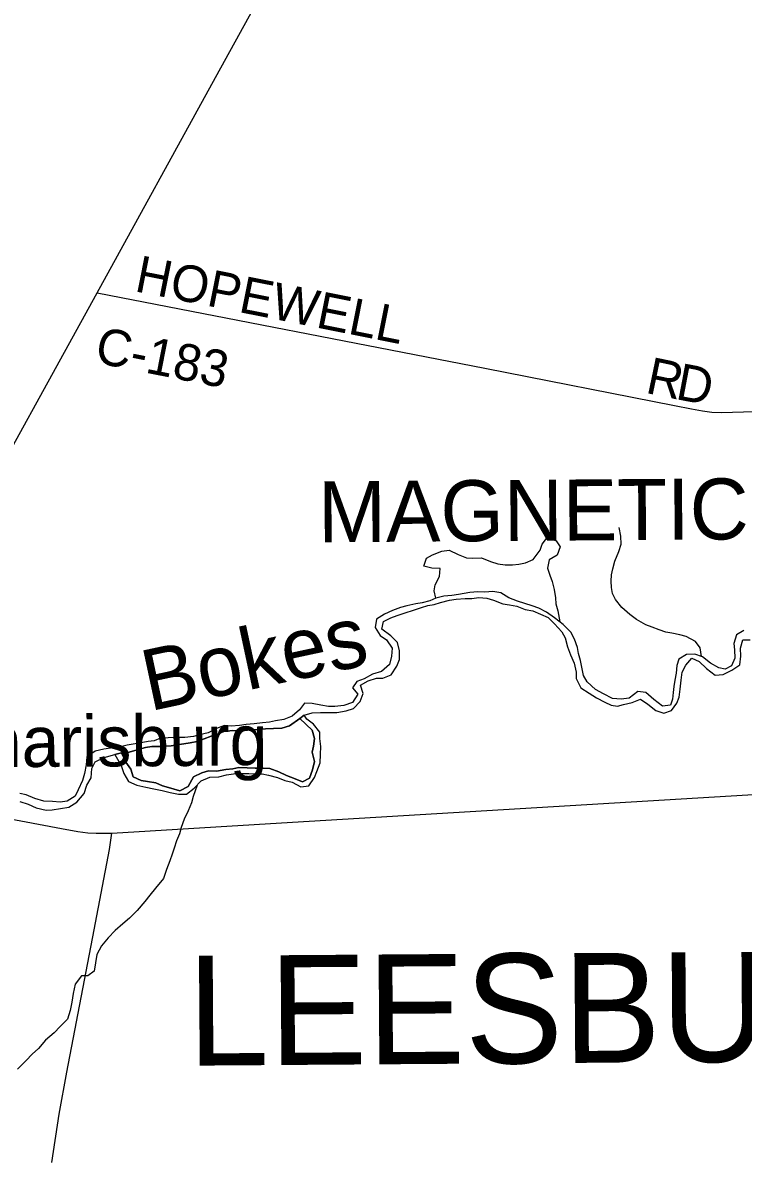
# Model space of a CAD drawing. Extents: x 114843 to 284848, y 317643 to 566895.
# Drawn here: x 122127 to 128032, y 523398 to 532714 of the extents above; entities that cross this region are included whole.
import ezdxf

# ---------------------------------------------------------------- set-up
doc = ezdxf.new("R2010")
doc.units = 0
for name, color, linetype in [('GM_X_Corporation_Text', 7, 'Continuous'), ('GM_X_County_Road', 7, 'Continuous'), ('GM_X_County_Road_Text', 7, 'Continuous'), ('GM_X_Minor_River', 7, 'Continuous'), ('GM_X_Minor_River_Text', 7, 'Continuous'), ('GM_X_State_Route', 7, 'Continuous'), ('GM_X_Township_Text', 7, 'Continuous'), ('GM_X_Unincorporated_Text', 7, 'Continuous')]:
    doc.layers.add(name, color=color, linetype=linetype)

msp = doc.modelspace()

# ---------------------------------------------------------------- linework, layer by layer
at = {"layer": 'GM_X_County_Road'}
for points in [[(122736.1, 530500), (125913.7, 529882.9), (127469.4, 529576.2), (127607.1, 529550.1), (127697, 529533.6), (127774, 529521.4), (127850.3, 529519.8), (128126.7, 529526)], [(122364.7, 523372.7), (122426, 523768.2), (122488.8, 524112.8), (122713, 525279.5), (122837.6, 525937.8), (122856.7, 526070.4)]]:
    msp.add_lwpolyline(points, dxfattribs=at)
at = {"layer": 'GM_X_Minor_River'}
for p, q in [((124434.4, 527039.1), (124398.8, 527010)), ((124398.8, 527010), (124434.4, 527039.1)), ((122937.4, 526728.5), (122883.3, 526716.2)), ((122883.3, 526716.2), (122937.4, 526728.5))]:
    msp.add_line(p, q, dxfattribs=at)
for points in [[(125512.4, 527998.6), (125498.2, 528056.7), (125506.1, 528106.8), (125541.9, 528175), (125547.7, 528241.2), (125479.6, 528243), (125415.5, 528258.8), (125435.3, 528324.9), (125485.3, 528353.2), (125561.2, 528381.5), (125621.3, 528391.7), (125695.5, 528355.9), (125763.6, 528328.1), (125815.7, 528324.3), (125887.7, 528328.5), (125961.9, 528296.7), (126022, 528278.9), (126082.1, 528271.1), (126140.2, 528271.3), (126192.2, 528275.5), (126248.2, 528287.7), (126310.2, 528314), (126368, 528390.3), (126383.9, 528440.5), (126427.7, 528496.7), (126497.9, 528466.9), (126532.1, 528416.9), (126506.3, 528350.7), (126442.4, 528310.4), (126426.6, 528242.2), (126446.7, 528186.2), (126464.9, 528134.2), (126481.2, 528068.1), (126493.4, 528000), (126497.5, 527950), (126511.7, 527893.9), (126528.4, 527803.2)], [(127690.2, 527518), (127679.9, 527589.4), (127639.7, 527643.4), (127565.5, 527683.2), (127513.4, 527697), (127447.3, 527710.8), (127397.2, 527718.7), (127343.1, 527738.5), (127286.9, 527760.4), (127232.8, 527778.2), (127156.6, 527822), (127102.4, 527863.9), (127036.2, 527919.8), (126983.9, 527985.7), (126961.7, 528035.7), (126953.6, 528085.8), (126949.4, 528135.9), (126953.2, 528188), (126963.1, 528238.1), (126980.9, 528300.3), (127012.7, 528378.5), (127032.5, 528438.7), (127028.3, 528504.8), (127016.1, 528576.9)], [(128035.8, 527730.9), (127975.8, 527696.6), (127956, 527626.4), (127960.2, 527574.4), (127964.4, 527504.2), (127934.6, 527442), (127884.6, 527415.8), (127832.6, 527425.7), (127764.4, 527463.5), (127698.1, 527515.4), (127634, 527537.2), (127567.9, 527534.9), (127504, 527498.6), (127488.1, 527444.5), (127482.3, 527382.4), (127470.5, 527324.2), (127462.7, 527274.1), (127456.8, 527224), (127451, 527169.9), (127435.1, 527119.7), (127369.1, 527111.5), (127298.8, 527165.3), (127234.6, 527225.2), (127168.5, 527231), (127096.6, 527178.7), (127032.6, 527170.4), (126960.5, 527176.2), (126886.3, 527212), (126822.1, 527247.8), (126751.8, 527311.7), (126721.6, 527363.7), (126709.4, 527431.8), (126697.2, 527485.8), (126683, 527543.9), (126674.9, 527593.9), (126648.6, 527662), (126618.4, 527718), (126556.1, 527781.9), (126485.9, 527835.7), (126419.7, 527883.6), (126355.5, 527915.4), (126301.4, 527935.3), (126241.3, 527953.1), (126183.2, 527972.9), (126111, 528000.7), (126044.8, 528040.6), (125980.7, 528052.4), (125914.7, 528046.1), (125856.6, 528049.9), (125790.5, 528043.7), (125698.5, 528027.3), (125644.5, 528019.1), (125578.4, 528014.9), (125512.4, 527998.6)], [(125512.4, 527998.6), (125462.4, 527976.4), (125400.4, 527958.2), (125348.4, 527952), (125274.4, 527935.7), (125224.4, 527921.5), (125156.4, 527897.2), (125092.4, 527866.9), (125026.5, 527824.6), (125014.7, 527756.5), (125056.9, 527692.5), (125109.1, 527656.6), (125155.4, 527588.6), (125149.6, 527520.5), (125133.8, 527452.3), (125067.9, 527396), (124993.9, 527373.7), (124925.9, 527337.4), (124866, 527315.1), (124830.1, 527262.9), (124872.3, 527211), (124828.5, 527142.7), (124758.5, 527116.4), (124684.4, 527110.1), (124634.4, 527109.9), (124570.3, 527119.7), (124498.2, 527133.5), (124436.1, 527137.3), (124396.2, 527083), (124336.3, 527028.7), (124266.4, 527002.4), (124198.3, 526992.2), (124148.3, 526982), (124092.3, 526975.8), (124024.2, 526967.5), (123958.2, 526961.3), (123904.2, 526953.1), (123834.1, 526946.8), (123782, 526952.6), (123714.1, 526928.3), (123648.1, 526894), (123576.1, 526875.8), (123526.1, 526863.6), (123456, 526855.3), (123386, 526855), (123317.9, 526852.8), (123255.9, 526850.6), (123203.9, 526828.3), (123153.9, 526822.1), (123081.8, 526809.9), (122981.8, 526793.5), (122917.8, 526777.2), (122865.7, 526771), (122791.7, 526760.7), (122721.7, 526742.4), (122651.8, 526696.1), (122648, 526630), (122632.2, 526559.8), (122618.4, 526503.6), (122580.6, 526427.3), (122556.7, 526375.2), (122490.8, 526332.8), (122434.8, 526324.6), (122370.7, 526330.4), (122300.6, 526334.2), (122226.5, 526355.9), (122154.3, 526385.7), (122104.2, 526395.5)], [(124434.4, 527039.1), (124500.4, 527057.4), (124566.5, 527059.6), (124702.6, 527060.1), (124776.6, 527074.4), (124838.6, 527092.6), (124892.5, 527148.9), (124916.3, 527217.1), (124896.1, 527285.2), (124958, 527319.5), (125026, 527341.7), (125078.1, 527341.9), (125146, 527370.2), (125193.9, 527440.5), (125213.7, 527494.7), (125215.5, 527566.8), (125199.3, 527632.9), (125143, 527688.8), (125070.8, 527742.6), (125084.6, 527806.8), (125144.6, 527835), (125196.6, 527855.3), (125260.5, 527877.5), (125330.5, 527899.8), (125396.5, 527922.1), (125446.5, 527936.3), (125498.6, 527946.5)], [(125498.6, 527946.5), (125550.6, 527962.7), (125624.6, 527981), (125678.6, 527989.2), (125752.7, 527995.5), (125808.7, 527995.7), (125864.8, 528001.9), (125930.8, 527998.1), (125984.9, 527982.2), (126061.1, 527950.5), (126117.2, 527942.6), (126177.3, 527930.8), (126245.4, 527905), (126307.5, 527893.2), (126369.7, 527865.4), (126433.8, 527837.5), (126486, 527787.6), (126546.3, 527721.7), (126572.5, 527671.7), (126592.8, 527597.7), (126617, 527533.6), (126647.2, 527463.6), (126661.5, 527391.5), (126661.7, 527339.5), (126699.9, 527263.4), (126768.1, 527217.6), (126830.3, 527179.7), (126896.5, 527145.9), (126950.6, 527120.1), (127000.7, 527112.2), (127050.7, 527126.4), (127120.7, 527142.7), (127190.7, 527169), (127250.9, 527127.1), (127315.1, 527075.2), (127381.3, 527053.4), (127443.3, 527075.7), (127489.1, 527136), (127507, 527186.1), (127514.8, 527250.2), (127522.6, 527324.4), (127532.4, 527390.6), (127562.2, 527446.8), (127612.1, 527505), (127672.2, 527479.2), (127730.5, 527421.3), (127800.7, 527367.4), (127868.7, 527371.7), (127938.7, 527408), (128004.6, 527450.3), (128012.4, 527522.4), (128010.2, 527586.6), (128028, 527656.7), (128090.1, 527654.9)], [(122883.3, 526716.2), (122937, 526729.4), (123000, 526735.4), (123066, 526753.7), (123134, 526772), (123186, 526780.2), (123260.1, 526782.4), (123344.2, 526786.8), (123394.2, 526794.9), (123448.2, 526803.2), (123500.2, 526811.4), (123556.2, 526823.6), (123614.2, 526843.8), (123672.2, 526866.1), (123722.2, 526882.3), (123776.2, 526904.5), (123848.2, 526912.8), (123922.3, 526911.1), (123992.4, 526917.3), (124064.4, 526921.6), (124116.5, 526925.8), (124182.5, 526930), (124250.6, 526932.3), (124314.6, 526950.5), (124398, 527010.7), (124434.4, 527039.1)], [(122883.3, 526716.2), (122934.3, 526625), (122956.5, 526559), (122994.8, 526495), (123062.9, 526465.2), (123135, 526449.4), (123201.1, 526435.6), (123269.3, 526421.8), (123335.4, 526404), (123403.5, 526390.2), (123469.5, 526390.5), (123533.4, 526440.8), (123589.3, 526499.1), (123659.3, 526529.4), (123733.3, 526533.7), (123797.4, 526547.9), (123853.4, 526556.2), (123903.4, 526560.3), (123979.5, 526560.6), (124037.6, 526556.8), (124089.6, 526557), (124141.7, 526547.2), (124213.8, 526527.4), (124276, 526503.6), (124336.1, 526489.8), (124406.3, 526451.9), (124472.3, 526458.2), (124518.1, 526526.5), (124538, 526576.6), (124565.8, 526648.9), (124567.6, 526715), (124571.4, 526781.1), (124563.1, 526847.2), (124561, 526899.3), (124510.7, 526963.2), (124454.5, 527005.1), (124434.4, 527039.1)], [(124434.4, 527039.1), (124398, 527010.7), (124314.6, 526950.5), (124250.6, 526932.3), (124182.5, 526930), (124116.5, 526925.8), (124064.4, 526921.6), (123992.4, 526917.3), (123922.3, 526911.1), (123848.2, 526912.8), (123776.2, 526904.5), (123722.2, 526882.3), (123672.2, 526866.1), (123614.2, 526843.8), (123556.2, 526823.6), (123500.2, 526811.4), (123448.2, 526803.2), (123394.2, 526794.9), (123344.2, 526786.8), (123260.1, 526782.4), (123186, 526780.2), (123134, 526772), (123066, 526753.7), (123000, 526735.4), (122937, 526729.4), (122883.3, 526716.2)], [(124398.8, 527010), (124498.9, 526915.1), (124519.1, 526847), (124509.3, 526784.9), (124499.4, 526734.8), (124517.7, 526658.7), (124501.9, 526590.5), (124476.1, 526522.3), (124420.1, 526492.1), (124360, 526515.9), (124287.8, 526543.7), (124225.7, 526573.5), (124151.5, 526601.3), (124097.5, 526605.1), (124033.4, 526604.9), (123967.3, 526606.7), (123899.3, 526608.4), (123849.2, 526598.2), (123791.2, 526592), (123715.2, 526579.7), (123649.1, 526581.5), (123595.1, 526565.3), (123527.1, 526533), (123483.4, 526452.7), (123415.4, 526418.3), (123341.3, 526440.1), (123273.1, 526459.9), (123219, 526483.8), (123150.9, 526493.5), (123098.8, 526503.4), (123032.7, 526533.2), (123014.5, 526595.2), (122972.2, 526653.2), (122937.4, 526728.5)], [(122937.4, 526728.5), (122972.2, 526653.2), (123014.5, 526595.2), (123032.7, 526533.2), (123098.8, 526503.4), (123150.9, 526493.5), (123219, 526483.8), (123273.1, 526459.9), (123341.3, 526440.1), (123415.4, 526418.3), (123483.4, 526452.7), (123527.1, 526533), (123595.1, 526565.3), (123649.1, 526581.5), (123715.2, 526579.7), (123791.2, 526592), (123849.2, 526598.2), (123899.3, 526608.4), (123967.3, 526606.7), (124033.4, 526604.9), (124097.5, 526605.1), (124151.5, 526601.3), (124225.7, 526573.5), (124287.8, 526543.7), (124360, 526515.9), (124420.1, 526492.1), (124476.1, 526522.3), (124501.9, 526590.5), (124517.7, 526658.7), (124499.4, 526734.8), (124509.3, 526784.9), (124519.1, 526847), (124498.9, 526915.1), (124398.8, 527010)], [(122102.4, 526331.4), (122172.6, 526309.6), (122236.7, 526279.8), (122318.9, 526260.1), (122368.9, 526262.3), (122436.9, 526272.5), (122505, 526284.8), (122570.9, 526325.1), (122630.7, 526397.5), (122652.5, 526463.7), (122688.4, 526525.9), (122694.1, 526602.1), (122722, 526656.3), (122793.9, 526692.6), (122883.3, 526716.2)], [(123556, 526464.4), (123523.7, 526370.6), (123509.8, 526320.5), (123484, 526254.3), (123450.2, 526186), (123426.4, 526117.8), (123412.5, 526065.7), (123388.7, 526007.5), (123368.9, 525949.3), (123351, 525899.2), (123333.2, 525843), (123305.4, 525772.8), (123281.6, 525700.5), (123215.8, 525620.2), (123167.9, 525561.9), (123128.1, 525509.6), (123064.2, 525437.3), (123002.4, 525374.9), (122946.5, 525326.7), (122884.6, 525274.3), (122826.7, 525214), (122772.9, 525147.7), (122735.1, 525077.4), (122723.3, 525009.3), (122711.5, 524939.1), (122659.6, 524902.8), (122607.5, 524902.6), (122557.7, 524832.3), (122541.9, 524758.1), (122530.2, 524686), (122516.4, 524617.8), (122494.6, 524547.6), (122432.7, 524487.2), (122384.8, 524435), (122313, 524374.6), (122255.1, 524306.2), (122205.2, 524260), (122155.4, 524207.7), (122083.5, 524137.3)]]:
    msp.add_lwpolyline(points, dxfattribs=at)
at = {"layer": 'GM_X_State_Route'}
for points in [[(121459.8, 528174.5), (121634.5, 528499), (122736.1, 530500), (123707.5, 532264.2), (125174, 534927.6), (125646.7, 535785.8), (127977.9, 540030.2)], [(120536.1, 526459.1), (120588.5, 526456.3), (120718.4, 526433.9), (122443.8, 526108.1), (122577.6, 526083.8), (122659.5, 526073.3), (122730.3, 526069.8), (122856.7, 526070.4), (124338.4, 526160), (129387.8, 526464.3), (130129.5, 526514.7), (130300, 526523.2), (130476.7, 526528.1), (130615.6, 526521.8), (131360, 526461), (132054.3, 526402.8)]]:
    msp.add_lwpolyline(points, dxfattribs=at)

# ---------------------------------------------------------------- texts
at = {"layer": 'GM_X_Corporation_Text'}
msp.add_text('MAGNETIC SPRINGS', height=499.982, rotation=0.41061, dxfattribs=at).set_placement((124549, 528454.8))
at = {"layer": 'GM_X_County_Road_Text'}
for s, height, rotation, p in [('HOPEWELL', 299.99, 348.72557, (123035.1, 530514.6)), ('C-183', 299.99, 348.77685, (122707.9, 529930.1)), ('R', 300, 348.21593, (127222.1, 529681.9)), ('D', 300, 349.25085, (127469, 529630.5))]:
    msp.add_text(s, height=height, rotation=rotation, dxfattribs=at).set_placement(p)
at = {"layer": 'GM_X_Minor_River_Text'}
msp.add_text('Bokes', height=500, rotation=12.08077, dxfattribs=at).set_placement((123166.5, 527069.1))
at = {"layer": 'GM_X_Township_Text'}
msp.add_text('LEESBURG', height=899.97, rotation=0.41059, dxfattribs=at).set_placement((123479.3, 524165.1))
at = {"layer": 'GM_X_Unincorporated_Text'}
msp.add_text('Pharisburg', height=416.99, rotation=0.41048, dxfattribs=at).set_placement((121437.6, 526607.8))

doc.saveas('drawing.dxf')
